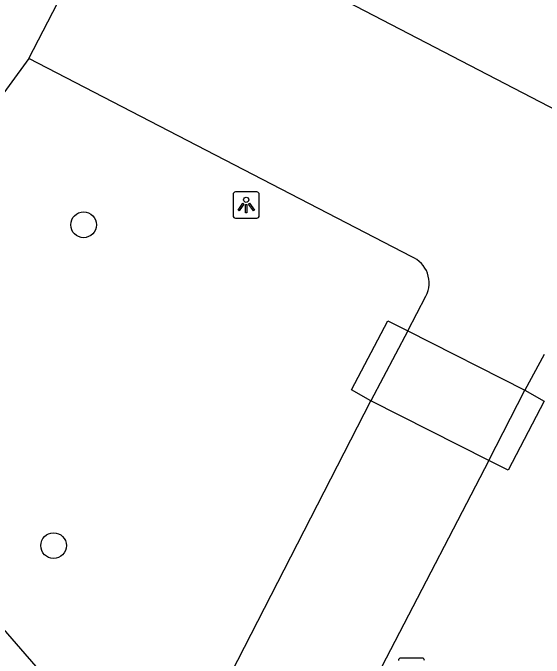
# Model space of a CAD drawing. Extents: x 161087 to 161922, y 382574 to 383873.
# Drawn here: x 161558.38 to 161578.63, y 382794.27 to 382818.83 of the extents above; entities that cross this region are included whole.
import ezdxf

# ---------------------------------------------------------------- set-up
doc = ezdxf.new("R2010")
doc.units = 0
for name, color, linetype in [('IMGEO_Boom', 7, 'Continuous'), ('IMGEO_Lichtpunt', 7, 'Continuous'), ('IMGEO_Muur', 7, 'Continuous'), ('IMGEO_Pand', 7, 'Continuous'), ('IMGEO_Voetpad_gesloten', 7, 'Continuous'), ('IMGEO_Voetpad_open', 7, 'Continuous')]:
    doc.layers.add(name, color=color, linetype=linetype)

msp = doc.modelspace()

# ---------------------------------------------------------------- linework, layer by layer
at = {"layer": 'IMGEO_Boom'}
for centre in [(161561.077, 382810.764), (161559.933, 382798.548)]:
    msp.add_circle(centre, 0.489, dxfattribs=at)
at = {"layer": 'IMGEO_Lichtpunt'}
for p, q in [((161566.774, 382811.921), (161566.774, 382811.114)), ((161566.774, 382811.921), (161566.774, 382811.114)), ((161567.676, 382812.016), (161566.868, 382812.016)), ((161567.676, 382812.016), (161566.868, 382812.016)), ((161567.77, 382811.114), (161567.77, 382811.921)), ((161567.77, 382811.114), (161567.77, 382811.921)), ((161566.868, 382811.02), (161567.676, 382811.02)), ((161566.868, 382811.02), (161567.676, 382811.02)), ((161573.974, 382794.265), (161573.166, 382794.265)), ((161573.974, 382794.265), (161573.166, 382794.265))]:
    msp.add_line(p, q, dxfattribs=at)
for points in [[(161567.148, 382811.585), (161567.187, 382811.557), (161566.999, 382811.295), (161566.961, 382811.322), (161567.148, 382811.585)], [(161567.36, 382811.557), (161567.398, 382811.584), (161567.585, 382811.322), (161567.546, 382811.294), (161567.36, 382811.557)], [(161567.25, 382811.537), (161567.297, 382811.537), (161567.297, 382811.215), (161567.25, 382811.215), (161567.25, 382811.537)]]:
    msp.add_lwpolyline(points, dxfattribs=at)
msp.add_circle((161567.273, 382811.719), 0.0994, dxfattribs=at)
for centre, start, end in [((161566.868, 382811.921), 90, 180), ((161566.868, 382811.921), 90, 180), ((161567.676, 382811.921), 0, 90), ((161567.676, 382811.921), 0, 90), ((161566.868, 382811.114), 180, 270), ((161566.868, 382811.114), 180, 270), ((161567.676, 382811.114), 270, 0), ((161567.676, 382811.114), 270, 360), ((161573.166, 382794.17), 90, 180), ((161573.166, 382794.17), 90, 180), ((161573.974, 382794.17), 0, 90), ((161573.974, 382794.17), 0, 90)]:
    msp.add_arc(centre, 0.0946, start, end, dxfattribs=at)
at = {"layer": 'IMGEO_Muur'}
for points in [[(161572.029, 382804.065), (161571.289, 382804.475), (161572.67, 382807.105), (161573.431, 382806.73)], [(161573.431, 382806.73), (161572.029, 382804.065)], [(161577.897, 382804.469), (161578.622, 382804.051), (161577.259, 382801.416), (161576.524, 382801.79)], [(161576.524, 382801.79), (161577.897, 382804.469)]]:
    msp.add_lwpolyline(points, dxfattribs=at)
at = {"layer": 'IMGEO_Pand'}
msp.add_lwpolyline([(161562.444, 382823.775), (161598.146, 382805.236), (161604.916, 382818.184), (161607.431, 382816.867)], dxfattribs=at)
at = {"layer": 'IMGEO_Voetpad_gesloten'}
for points in [[(161558.996, 382817.102), (161562.444, 382823.775)], [(161558.996, 382817.102), (161552.189, 382807.791), (161551.274, 382806.323)], [(161573.431, 382806.73), (161577.897, 382804.469)], [(161576.524, 382801.79), (161572.029, 382804.065)], [(161551.93, 382802.371), (161563.076, 382789.54)]]:
    msp.add_lwpolyline(points, dxfattribs=at)
at = {"layer": 'IMGEO_Voetpad_open'}
for points in [[(161573.582, 382809.546), (161558.996, 382817.102)], [(161573.431, 382806.73), (161574.118, 382808.05)], [(161578.629, 382805.832), (161577.897, 382804.469)], [(161564.528, 382789.631), (161565.174, 382790.719), (161572.029, 382804.065)], [(161576.524, 382801.79), (161569.03, 382787.373)]]:
    msp.add_lwpolyline(points, dxfattribs=at)
msp.add_arc((161573.173, 382808.556), 1.071, 331.842, 67.5821, dxfattribs=at)

doc.saveas('drawing.dxf')
